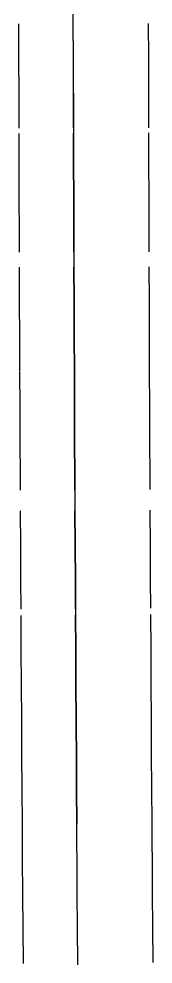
# Model space of a CAD drawing. Extents: x 1313964 to 1316843, y 2087046 to 2096619.
# Drawn here: x 1314345.6 to 1314355.2, y 2089229.4 to 2089297.4 of the extents above; entities that cross this region are included whole.
import ezdxf

# ---------------------------------------------------------------- set-up
doc = ezdxf.new("R2010")
doc.units = 0
doc.layers.add('B-Gen-Object', color=7, linetype='Continuous')

msp = doc.modelspace()

# ---------------------------------------------------------------- linework, layer by layer
for p, q in [((1314349.493, 2089297.021), (1314349.492, 2089297.687)), ((1314349.498, 2089294.521), (1314349.493, 2089297.021)), ((1314349.504, 2089292.021), (1314349.498, 2089294.521)), ((1314349.504, 2089292.021), (1314349.51, 2089289.522)), ((1314349.51, 2089289.522), (1314349.51, 2089289.223)), ((1314349.51, 2089289.223), (1314349.511, 2089289.146)), ((1314349.511, 2089289.146), (1314349.517, 2089287.022)), ((1314349.517, 2089287.022), (1314349.524, 2089284.522)), ((1314349.524, 2089284.522), (1314349.532, 2089282.022)), ((1314349.532, 2089282.022), (1314349.536, 2089280.604)), ((1314349.536, 2089280.604), (1314349.54, 2089279.523)), ((1314349.54, 2089279.523), (1314349.549, 2089277.023)), ((1314349.549, 2089277.023), (1314349.558, 2089274.523)), ((1314349.558, 2089274.523), (1314349.568, 2089272.063)), ((1314349.568, 2089272.063), (1314349.568, 2089272.023)), ((1314349.568, 2089272.023), (1314349.579, 2089269.523)), ((1314349.579, 2089269.523), (1314349.59, 2089267.023)), ((1314349.59, 2089267.023), (1314349.601, 2089264.524)), ((1314349.601, 2089264.524), (1314349.606, 2089263.521)), ((1314349.606, 2089263.521), (1314349.613, 2089262.024)), ((1314349.613, 2089262.024), (1314349.626, 2089259.524)), ((1314349.626, 2089259.524), (1314349.639, 2089257.024)), ((1314349.639, 2089257.024), (1314349.65, 2089254.98)), ((1314349.65, 2089254.98), (1314349.652, 2089254.525)), ((1314349.652, 2089254.525), (1314349.667, 2089252.025)), ((1314349.667, 2089252.025), (1314349.681, 2089249.525)), ((1314349.681, 2089249.525), (1314349.696, 2089247.025)), ((1314349.696, 2089247.025), (1314349.7, 2089246.439)), ((1314349.7, 2089246.439), (1314349.712, 2089244.525)), ((1314349.712, 2089244.525), (1314349.729, 2089242.025)), ((1314349.729, 2089242.025), (1314349.745, 2089239.526)), ((1314349.745, 2089239.526), (1314349.745, 2089239.526)), ((1314349.763, 2089237.026), (1314349.763, 2089237.026)), ((1314349.781, 2089234.526), (1314349.763, 2089237.026)), ((1314349.781, 2089234.525), (1314349.781, 2089234.526)), ((1314349.799, 2089232.026), (1314349.781, 2089234.525)), ((1314349.818, 2089229.526), (1314349.799, 2089232.026)), ((1314349.819, 2089229.393), (1314349.818, 2089229.526))]:
    msp.add_line(p, q)
at = {"layer": 'B-Gen-Object'}
for p, q in [((1314345.582, 2089294.513), (1314345.576, 2089297.013)), ((1314349.498, 2089294.521), (1314349.493, 2089297.021)), ((1314354.915, 2089294.533), (1314354.91, 2089297.033)), ((1314345.587, 2089292.013), (1314345.582, 2089294.513)), ((1314349.504, 2089292.021), (1314349.498, 2089294.521)), ((1314354.921, 2089292.034), (1314354.915, 2089294.534)), ((1314345.593, 2089289.512), (1314345.587, 2089292.012)), ((1314349.51, 2089289.522), (1314349.504, 2089292.021)), ((1314354.926, 2089289.534), (1314354.921, 2089292.034)), ((1314345.6, 2089287.011), (1314345.594, 2089289.134)), ((1314349.517, 2089287.022), (1314349.511, 2089289.146)), ((1314354.933, 2089287.037), (1314354.927, 2089289.161)), ((1314345.607, 2089284.511), (1314345.6, 2089287.01)), ((1314349.524, 2089284.522), (1314349.517, 2089287.022)), ((1314354.941, 2089284.538), (1314354.933, 2089287.038)), ((1314345.615, 2089282.01), (1314345.607, 2089284.51)), ((1314349.532, 2089282.022), (1314349.524, 2089284.522)), ((1314354.948, 2089282.039), (1314354.941, 2089284.539)), ((1314345.619, 2089280.592), (1314345.615, 2089282.01)), ((1314349.536, 2089280.604), (1314349.532, 2089282.022)), ((1314354.953, 2089280.621), (1314354.948, 2089282.039)), ((1314345.632, 2089277.009), (1314345.623, 2089279.508)), ((1314349.549, 2089277.023), (1314349.54, 2089279.523)), ((1314354.966, 2089277.042), (1314354.956, 2089279.542)), ((1314345.642, 2089274.508), (1314345.632, 2089277.008)), ((1314349.558, 2089274.523), (1314349.549, 2089277.023)), ((1314354.975, 2089274.543), (1314354.966, 2089277.043)), ((1314345.651, 2089272.048), (1314345.642, 2089274.508)), ((1314349.568, 2089272.063), (1314349.558, 2089274.523)), ((1314354.984, 2089272.083), (1314354.975, 2089274.544)), ((1314345.662, 2089269.506), (1314345.651, 2089272.006)), ((1314349.579, 2089269.523), (1314349.568, 2089272.023)), ((1314354.995, 2089269.547), (1314354.984, 2089272.046)), ((1314345.673, 2089267.006), (1314345.662, 2089269.506)), ((1314349.59, 2089267.023), (1314349.579, 2089269.523)), ((1314355.006, 2089267.047), (1314354.995, 2089269.547)), ((1314345.684, 2089264.506), (1314345.673, 2089267.006)), ((1314349.601, 2089264.524), (1314349.59, 2089267.023)), ((1314355.018, 2089264.548), (1314355.006, 2089267.048)), ((1314345.689, 2089263.503), (1314345.684, 2089264.505)), ((1314349.606, 2089263.521), (1314349.601, 2089264.524)), ((1314355.022, 2089263.546), (1314355.018, 2089264.549)), ((1314345.709, 2089259.504), (1314345.696, 2089262.004)), ((1314349.626, 2089259.524), (1314349.613, 2089262.024)), ((1314355.042, 2089259.552), (1314355.03, 2089262.052)), ((1314355.055, 2089257.052), (1314355.042, 2089259.552)), ((1314345.722, 2089257.004), (1314345.709, 2089259.504)), ((1314349.639, 2089257.024), (1314349.626, 2089259.524)), ((1314345.733, 2089254.959), (1314345.722, 2089257.003)), ((1314349.65, 2089254.98), (1314349.639, 2089257.024)), ((1314355.066, 2089255.009), (1314355.055, 2089257.053)), ((1314345.75, 2089252.002), (1314345.736, 2089254.502)), ((1314349.667, 2089252.025), (1314349.652, 2089254.525)), ((1314355.083, 2089252.056), (1314355.069, 2089254.556)), ((1314345.765, 2089249.502), (1314345.75, 2089252.002)), ((1314349.681, 2089249.525), (1314349.667, 2089252.025)), ((1314355.098, 2089249.557), (1314355.083, 2089252.057)), ((1314345.78, 2089247.001), (1314345.765, 2089249.501)), ((1314349.696, 2089247.025), (1314349.681, 2089249.525)), ((1314355.113, 2089247.057), (1314355.098, 2089249.557)), ((1314345.783, 2089246.415), (1314345.78, 2089247.001)), ((1314349.7, 2089246.439), (1314349.696, 2089247.025)), ((1314355.117, 2089246.472), (1314355.113, 2089247.058)), ((1314345.796, 2089244.5), (1314345.783, 2089246.413)), ((1314349.712, 2089244.525), (1314349.7, 2089246.439)), ((1314355.129, 2089244.56), (1314355.117, 2089246.474)), ((1314345.812, 2089242), (1314345.796, 2089244.5)), ((1314349.729, 2089242.025), (1314349.712, 2089244.525)), ((1314355.145, 2089242.061), (1314355.129, 2089244.561)), ((1314345.829, 2089239.5), (1314345.812, 2089241.999)), ((1314349.745, 2089239.526), (1314349.729, 2089242.025)), ((1314355.162, 2089239.562), (1314355.145, 2089242.062)), ((1314345.84, 2089237.871), (1314345.829, 2089239.499)), ((1314349.757, 2089237.897), (1314349.745, 2089239.526)), ((1314355.173, 2089237.934), (1314355.162, 2089239.562)), ((1314345.846, 2089236.998), (1314345.84, 2089237.869)), ((1314349.763, 2089237.026), (1314349.757, 2089237.897)), ((1314355.179, 2089237.065), (1314355.173, 2089237.936)), ((1314345.864, 2089234.498), (1314345.846, 2089236.997)), ((1314349.781, 2089234.526), (1314349.763, 2089237.026)), ((1314355.197, 2089234.565), (1314355.179, 2089237.065)), ((1314345.883, 2089231.997), (1314345.864, 2089234.496)), ((1314349.799, 2089232.026), (1314349.781, 2089234.525)), ((1314355.216, 2089232.066), (1314355.197, 2089234.565)), ((1314355.212, 2089232.579), (1314355.212, 2089232.579)), ((1314345.901, 2089229.497), (1314345.883, 2089231.997)), ((1314349.818, 2089229.526), (1314349.799, 2089232.026)), ((1314355.235, 2089229.567), (1314355.216, 2089232.067))]:
    msp.add_line(p, q, dxfattribs=at)

doc.saveas('drawing.dxf')
